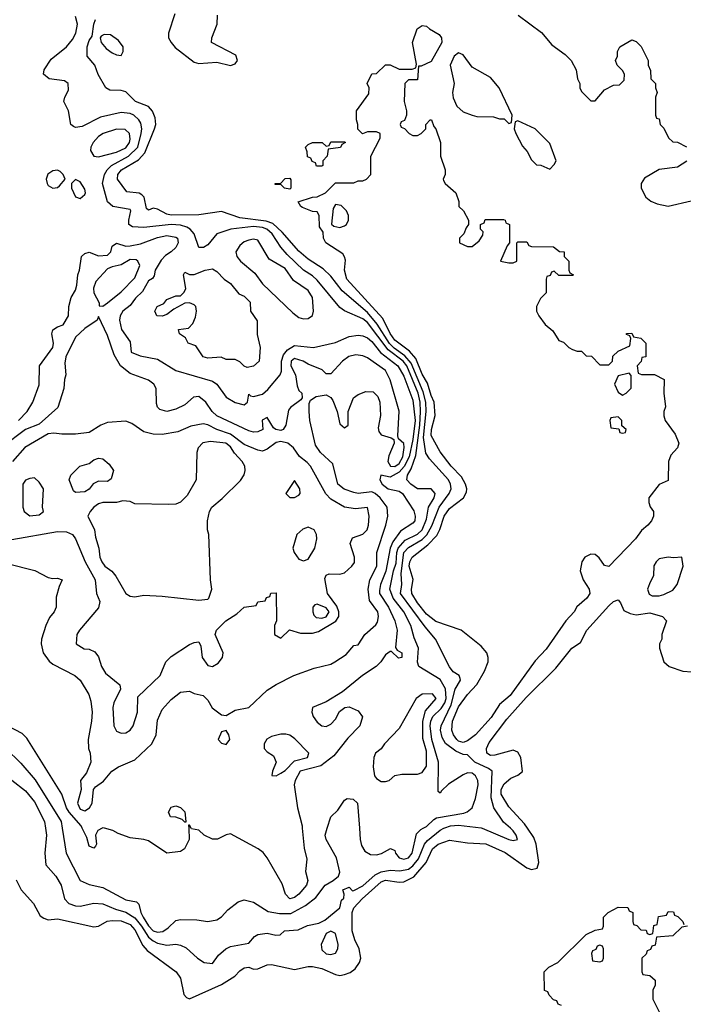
# Model space of a CAD drawing. Header units: inches. Extents: x 1793389 to 1900389, y 320802 to 470796.
# Tile 523 of 656: x 1872145 to 1875056, y 389227 to 393550. Entities that reach past the tile are written whole.
import ezdxf

# ---------------------------------------------------------------- set-up
doc = ezdxf.new("R2010")
doc.units = ezdxf.units.IN
doc.header["$MEASUREMENT"] = 0
doc.layers.add('B8378', color=7, linetype='Continuous')
doc.layers.add('B8379', color=7, linetype='Continuous')

msp = doc.modelspace()

# ---------------------------------------------------------------- linework, layer by layer
at = {"layer": 'B8378', "color": 2}
for points, elevation in [([(1872130, 389774), (1872151.3, 389730), (1872204.7, 389670), (1872234.8, 389614.8), (1872250, 389604.7), (1872270, 389598), (1872310, 389602.8), (1872470, 389567.7), (1872490, 389570.5), (1872528.4, 389591.6), (1872550, 389595.3), (1872590, 389594), (1872630, 389577), (1872650, 389554.4), (1872685.7, 389485.7), (1872703.8, 389463.8), (1872831, 389370), (1872850, 389342), (1872864.7, 389270), (1872876.9, 389256.9), (1872890, 389251.3), (1873030, 389313.4), (1873089.3, 389350), (1873110, 389374), (1873130, 389387.7), (1873150, 389390.4), (1873170, 389382), (1873190, 389382.8), (1873230, 389400.7), (1873250, 389402), (1873350, 389380.4), (1873410, 389392.7), (1873430, 389392.4), (1873470, 389383.7), (1873530, 389357.6), (1873550, 389354), (1873570, 389357.6), (1873594, 389366), (1873616.6, 389383.4), (1873636, 389410), (1873642, 389430), (1873634, 389470), (1873615.1, 389510), (1873604, 389550), (1873603.5, 389630), (1873611.2, 389650), (1873646.9, 389690), (1873730, 389764.9), (1873750, 389771.4), (1873810, 389762.6), (1873830, 389764.9), (1873873.9, 389786.1), (1873927.4, 389850), (1873955.1, 389910), (1873980.9, 389930), (1874030, 389948.2), (1874110, 389936.5), (1874190, 389931.8), (1874274.1, 389894.1), (1874370, 389825.5), (1874390, 389819.1), (1874414.8, 389825.2), (1874422, 389850), (1874411.2, 389930), (1874399.8, 389959.8), (1874372.5, 390000)], 194), ([(1872258.5, 390000), (1872263.1, 389970), (1872254.9, 389890), (1872259.3, 389839.3), (1872302.8, 389790), (1872326.8, 389750), (1872342, 389690), (1872360.7, 389670), (1872390, 389659.3), (1872410, 389658), (1872470, 389670.4), (1872510, 389668.2), (1872564.7, 389644.7), (1872610, 389631.3), (1872650, 389606.2), (1872679.8, 389570), (1872710, 389521.5), (1872730, 389505.3), (1872750, 389495.6), (1872790, 389486.7), (1872830, 389490.5), (1872850, 389487.3), (1872874.9, 389474.9), (1872924.7, 389430), (1872954, 389410), (1872990, 389406.8), (1873017.2, 389442.8), (1873049.5, 389470.5), (1873070, 389480.7), (1873150, 389496), (1873175.5, 389524.5), (1873190, 389534), (1873230, 389539.1), (1873268.7, 389531.3), (1873288, 389532), (1873306, 389550), (1873366.3, 389553.7), (1873407.5, 389572.5), (1873456.5, 389583.5), (1873483.1, 389596.9), (1873548.7, 389650), (1873556.4, 389683.6), (1873567.3, 389692.7), (1873568, 389710), (1873562, 389730), (1873590, 389742), (1873605.4, 389725.4), (1873610, 389726), (1873650, 389747.2), (1873704.8, 389795.2), (1873730, 389809.2), (1873770, 389815.6), (1873812.8, 389812.8), (1873850, 389820.8), (1873870, 389835.2), (1873894.6, 389865.4), (1873921.4, 389930), (1873933.9, 389946.1), (1873989.1, 389990.9), (1874006.2, 390000)], 198), ([(1872331.3, 390000), (1872348, 389890), (1872410, 389770.8), (1872450, 389752.4), (1872510, 389739.5), (1872610, 389686), (1872657.3, 389677.3), (1872667.3, 389667.3), (1872676.5, 389630), (1872686.2, 389610), (1872710, 389571.6), (1872730, 389550.2), (1872750, 389543.6), (1872772.8, 389547.2), (1872796.8, 389563.2), (1872830, 389594.8), (1872850, 389598.8), (1872922, 389598), (1872970, 389590.6), (1873010, 389597.3), (1873029.5, 389610.5), (1873057.5, 389642.5), (1873103.2, 389676.8), (1873130, 389686), (1873170, 389674.8), (1873235.2, 389635.2), (1873285.1, 389625.1), (1873333.6, 389626.4), (1873399.3, 389660.7), (1873443.9, 389696.1), (1873484.5, 389750), (1873519.6, 389770), (1873543, 389790), (1873550, 389806.8), (1873535.1, 389870), (1873489.3, 389950), (1873485.2, 389970), (1873494.2, 390000)], 202), ([(1872506.3, 390000), (1872488, 389990), (1872478, 389970), (1872482, 389930), (1872478, 389922), (1872470, 389912), (1872450, 389922), (1872438.8, 389958.8), (1872419.5, 390000)], 206), ([(1872886.4, 390000), (1872888, 389950), (1872868, 389910), (1872850, 389898), (1872790, 389891), (1872710, 389944.7), (1872690, 389951.3), (1872630, 389958), (1872576.9, 389976.9), (1872554, 389990), (1872517.3, 390000)], 206), ([(1873384.6, 390000), (1873392.3, 389912.3), (1873404.7, 389864.7), (1873399.3, 389810), (1873409.4, 389770), (1873402.7, 389750), (1873369.3, 389710), (1873350, 389695.5), (1873330, 389690.6), (1873310.6, 389710), (1873296.3, 389756.3), (1873231, 389870), (1873213.2, 389893.2), (1873191.3, 389910), (1873070, 389976), (1873050, 389971.3), (1873012.7, 389952.7), (1872990, 389952), (1872954, 389970), (1872930, 389992), (1872898, 389998), (1872897, 390000)], 206), ([(1873635, 390000), (1873638.8, 389950), (1873644.5, 389924.5), (1873659.1, 389899.1), (1873684.4, 389884.4), (1873710, 389883), (1873731.4, 389888.6), (1873771, 389911), (1873790, 389902), (1873793.4, 389890), (1873810, 389870.7), (1873830, 389864.2), (1873850, 389870.4), (1873866, 389890), (1873885.2, 389974.8), (1873905.2, 389994.8), (1873915.2, 390000)], 202), ([(1874173, 390000), (1874290, 389950.6), (1874310, 389945.5), (1874328, 389950), (1874322.7, 389970), (1874310, 389989), (1874297.5, 390000)], 198), ([(1874522, 389222), (1874507.3, 389227.3), (1874502, 389242), (1874487.3, 389247.3), (1874467.3, 389267.3), (1874462, 389282), (1874447.3, 389287.3), (1874446, 389370), (1874466, 389390), (1874506, 389410), (1874630, 389534), (1874670, 389552), (1874702, 389558), (1874706, 389570), (1874706, 389610), (1874726, 389630), (1874770, 389654), (1874812.7, 389652.7), (1874818, 389638), (1874834, 389630), (1874834, 389590), (1874838, 389578), (1874852.7, 389572.7), (1874870, 389554), (1874892.7, 389552.7), (1874898, 389538), (1874910, 389534), (1874922, 389538), (1874927.3, 389572.7), (1874942, 389578), (1874947.3, 389612.7), (1874982, 389618), (1874990, 389634), (1875012.7, 389632.7), (1875018, 389618), (1875032.7, 389612.7), (1875054, 389590), (1875058, 389578)], 190), ([(1875074, 389570), (1875050, 389566), (1875010, 389528), (1874938, 389522), (1874932.7, 389487.3), (1874918, 389482), (1874912.7, 389467.3), (1874898, 389462), (1874892.7, 389447.3), (1874874, 389430), (1874874, 389370), (1874878, 389358), (1874910, 389354), (1874932.7, 389332.7), (1874932, 389310), (1874922, 389290), (1874922, 389250), (1874951.6, 389191.6)], 190)]:
    msp.add_lwpolyline(points, dxfattribs=dict(at, elevation=elevation))
for points, elevation in [([(1873510, 389548.7), (1873490, 389538), (1873467.7, 389490), (1873470, 389466.8), (1873490, 389448.2), (1873510, 389445.5), (1873530, 389451), (1873540.9, 389470), (1873542, 389490), (1873530, 389538)], 198), ([(1874690, 389486), (1874678, 389482), (1874672.7, 389467.3), (1874658, 389462), (1874654, 389450), (1874658, 389418), (1874690, 389414), (1874702, 389418), (1874706, 389430), (1874706, 389470), (1874702, 389482)], 190)]:
    msp.add_lwpolyline(points, close=True, dxfattribs=dict(at, elevation=elevation))
at = {"layer": 'B8379', "color": 2}
for points, elevation in [([(1873915.2, 390000), (1873930, 390007.7), (1873961.5, 390038.5), (1873974, 390046), (1874093.4, 390066.6), (1874108, 390072), (1874129.3, 390090), (1874145.1, 390130), (1874155.6, 390190), (1874154, 390210), (1874145.1, 390230), (1874130, 390241.3), (1874110, 390242.6), (1874090, 390235.1), (1874026.3, 390193.7), (1873995.3, 390164.7), (1873990, 390154), (1873980.9, 390160.9), (1873982.3, 390290), (1873953.3, 390390), (1873946.1, 390450), (1873948.2, 390470), (1873957.6, 390490), (1873994.2, 390525.8), (1874009.8, 390550), (1874015.8, 390570), (1874012.2, 390612.2), (1873990, 390653.6), (1873895.3, 390710), (1873889.5, 390729.5), (1873895.1, 390790), (1873875.8, 390835.8), (1873861.1, 390890), (1873829.7, 390950), (1873782.8, 391010), (1873768.7, 391050), (1873785, 391130), (1873796.5, 391163.5), (1873799.5, 391210), (1873805.7, 391230), (1873835.8, 391264.2), (1873890, 391291.4), (1873910, 391310.4), (1873930, 391357.3), (1873938.3, 391410), (1873963, 391450), (1873967.3, 391470), (1873950, 391489.5), (1873890, 391489.4), (1873861.2, 391510), (1873843.7, 391530), (1873846, 391550), (1873862.2, 391577.8), (1873882.9, 391637.1), (1873900.4, 391770), (1873902.7, 391830), (1873901.9, 391870), (1873892.9, 391910), (1873842.6, 392030), (1873827, 392050), (1873760.7, 392100.7), (1873670, 392220.4), (1873650, 392236), (1873570, 392271.6), (1873550, 392286.6), (1873450, 392406), (1873430, 392424.7), (1873389.8, 392449.8), (1873318.3, 392518.3), (1873290.7, 392550.7), (1873252.1, 392610), (1873229.6, 392630), (1873210, 392637), (1873170, 392641.1), (1873070.4, 392629.6), (1873010, 392609), (1872970, 392562), (1872950.6, 392549.4), (1872930, 392549.2), (1872909.6, 392610), (1872892, 392630), (1872878.2, 392638.2), (1872850, 392647.4), (1872809.2, 392650.8), (1872690, 392636.9), (1872640.1, 392640.1), (1872623.7, 392650), (1872623.6, 392670), (1872633, 392710), (1872630, 392716), (1872554, 392730), (1872529.7, 392749.7), (1872508.3, 392830), (1872516.4, 392870), (1872528.9, 392891.1), (1872547.8, 392910), (1872622, 392950), (1872662.4, 392990), (1872678.2, 393050), (1872680.4, 393070), (1872675.6, 393095.6), (1872667.6, 393110), (1872646, 393130), (1872630, 393138), (1872590, 393141.6), (1872498.8, 393121.2), (1872419, 393081), (1872390, 393076.2), (1872380.8, 393080.8), (1872369.8, 393089.8), (1872358.7, 393150), (1872338.7, 393190), (1872343, 393210), (1872359, 393241), (1872357.4, 393270), (1872340.7, 393280.7), (1872274, 393290), (1872249.3, 393310), (1872252, 393330), (1872283.3, 393376.7), (1872350, 393430.6), (1872377, 393463), (1872391.2, 393490), (1872398.7, 393530), (1872390, 393564)], 202), ([(1874297.5, 390000), (1874266.9, 390026.9), (1874224.2, 390090), (1874213.2, 390133.2), (1874217, 390250), (1874201.7, 390261.7), (1874142, 390290), (1874110, 390322.7), (1874090, 390323.6), (1874058.5, 390338.5), (1874012.3, 390372.3), (1873998.6, 390398.6), (1873991.2, 390430), (1873993.7, 390450), (1874037.7, 390542.3), (1874055.1, 390610), (1874078.4, 390650), (1874076.9, 390656.9), (1874072.3, 390670), (1874047, 390687), (1874030, 390709.2), (1873969.5, 390830), (1873923.6, 390883.6), (1873814.8, 391030), (1873821.1, 391070), (1873818.4, 391118.4), (1873829.8, 391210), (1873850, 391233.2), (1873910, 391268.4), (1873931.5, 391288.5), (1873952.8, 391327.2), (1873985.6, 391410), (1874029.6, 391470), (1874037.6, 391490), (1874035.1, 391510), (1874026, 391530), (1873942.2, 391622.2), (1873926.5, 391646.5), (1873915.7, 391715.7), (1873927.3, 391830), (1873926.9, 391870), (1873915.4, 391915.4), (1873862.3, 392042.3), (1873834.5, 392074.5), (1873787.3, 392107.3), (1873767.6, 392127.6), (1873712.9, 392212.9), (1873670, 392263.8), (1873559.8, 392359.8), (1873510, 392423.6), (1873476.3, 392456.3), (1873410, 392498.9), (1873370, 392533.3), (1873296.6, 392616.6), (1873255.6, 392655.6), (1873225.6, 392665.6), (1873110, 392679.8), (1873030, 392707.1), (1872930, 392692.8), (1872810, 392691), (1872790, 392696.4), (1872750, 392718.3), (1872730, 392721.6), (1872710, 392713.2), (1872700.7, 392720.7), (1872691.3, 392770), (1872680.3, 392780.3), (1872668.4, 392788.4), (1872614.2, 392794.2), (1872574.5, 392850), (1872575.6, 392870), (1872591.6, 392890), (1872665.4, 392934.6), (1872694.2, 392965.8), (1872736.9, 393070), (1872742.6, 393090), (1872738.5, 393118.5), (1872728, 393148), (1872710, 393169.3), (1872653.2, 393190), (1872610, 393232.7), (1872590, 393239.3), (1872540.9, 393240.9), (1872522, 393250), (1872489.3, 393309.3), (1872474, 393350), (1872441.2, 393390), (1872440.9, 393430), (1872450, 393458), (1872462.7, 393477.3), (1872469.6, 393530.4), (1872477.2, 393550)], 198), ([(1872825.2, 393574.8), (1872797.1, 393490), (1872797.6, 393470), (1872809.1, 393449.1), (1872827.3, 393427.3), (1872910, 393363.1), (1872930, 393357.6), (1873010, 393363.8), (1873070, 393348.4), (1873090, 393356.3), (1873100.7, 393370), (1873093.4, 393393.4), (1872986, 393450), (1872987.8, 393470), (1873011.5, 393530), (1873012.7, 393570)], 198), ([(1874332, 393570), (1874434, 393494), (1874479.8, 393439.8), (1874537.3, 393397.3), (1874564.7, 393370), (1874586, 393330), (1874592, 393290), (1874602, 393270), (1874602, 393250), (1874610, 393234), (1874650, 393194), (1874670, 393194), (1874710, 393242), (1874750, 393262), (1874776.4, 393263.6), (1874796.4, 393283.6), (1874798, 393310), (1874790, 393326), (1874766, 393350), (1874758, 393370), (1874768, 393390), (1874768, 393410), (1874778, 393430), (1874830, 393462), (1874850, 393454), (1874871.6, 393431.6), (1874902, 393370), (1874902, 393350), (1874912.7, 393327.3), (1874914, 393290), (1874934, 393270), (1874934, 393250), (1874942, 393230), (1874934, 393210), (1874934, 393130), (1874938, 393118), (1874950, 393114), (1874954, 393090), (1874970, 393074), (1874991.6, 393031.6), (1875010, 393014), (1875030, 393012), (1875070, 392992)], 198), ([(1875071.3, 392928.7), (1875030, 392902), (1874950, 392892.7), (1874885.5, 392854.5), (1874871, 392830), (1874871, 392810), (1874891.3, 392770), (1874913.7, 392753.7), (1874941.4, 392741.4), (1874990, 392731), (1875090, 392754)], 198), ([(1872139.1, 391790), (1872177.3, 391830), (1872202.8, 391870), (1872230, 391946), (1872231.3, 392030), (1872290.5, 392110), (1872292.7, 392130), (1872285.7, 392170), (1872290, 392188.7), (1872310, 392202), (1872336, 392210), (1872358.8, 392250), (1872361, 392290), (1872370.8, 392330), (1872390, 392362), (1872396.1, 392383.9), (1872399.3, 392430), (1872407.3, 392450), (1872416, 392510), (1872430, 392524), (1872450, 392529), (1872490, 392512.3), (1872530, 392516), (1872544, 392530), (1872550, 392555.3), (1872570, 392569.2), (1872610, 392555.6), (1872630, 392556.3), (1872674.6, 392565.4), (1872750, 392592.8), (1872790, 392602.4), (1872830, 392595.6), (1872837, 392590), (1872840.7, 392570), (1872829.4, 392550), (1872810, 392530.6), (1872785.1, 392514.9), (1872765.3, 392494.7), (1872739.6, 392450), (1872735.1, 392424.9), (1872727, 392413), (1872710, 392404), (1872683.8, 392356.2), (1872653.1, 392326.9), (1872630, 392295.5), (1872598, 392270), (1872585.6, 392250), (1872582.4, 392230), (1872591.5, 392190), (1872630, 392135.3), (1872634, 392090), (1872674, 392074), (1872750, 392059.7), (1872830, 392009.6), (1872990, 391963), (1873010, 391949.5), (1873050, 391892.3), (1873090, 391869.3), (1873130, 391859), (1873144.7, 391870), (1873150, 391906), (1873158, 391898), (1873170, 391895.3), (1873210, 391906), (1873233.8, 391926.2), (1873288.2, 391990), (1873292.7, 392007.3), (1873292.9, 392050), (1873301.9, 392078.1), (1873319.3, 392100.7), (1873350, 392119.7), (1873434, 392110), (1873530, 392132.3), (1873590, 392159.5), (1873630, 392165.1), (1873650, 392161.6), (1873670, 392153), (1873690, 392136.9), (1873728.3, 392088.3), (1873803.1, 392030), (1873830, 391984.5), (1873870, 391879), (1873879.2, 391790), (1873870, 391706.8), (1873853.6, 391630), (1873832.2, 391587.8), (1873810, 391563.5), (1873770, 391541.1), (1873729.6, 391550.4), (1873724.5, 391530), (1873735.1, 391510), (1873761.2, 391490), (1873810, 391479.8), (1873824.7, 391470), (1873873.5, 391393.5), (1873879.6, 391370), (1873877.6, 391350), (1873870, 391339.1), (1873815.7, 391304.3), (1873781.9, 391258.1), (1873770.7, 391230), (1873751.1, 391128.9), (1873727.4, 391070), (1873723.5, 391043.5), (1873724, 391030), (1873762.3, 390970), (1873791.3, 390910), (1873800.7, 390870), (1873793.6, 390793.6), (1873801.2, 390781.2), (1873822, 390770), (1873822, 390750), (1873806.9, 390746.9), (1873776, 390776), (1873770, 390776), (1873750, 390761), (1873729.2, 390730), (1873709.2, 390710), (1873649.2, 390670), (1873560.5, 390599.5), (1873490, 390555.5), (1873429, 390530), (1873426, 390510), (1873432.7, 390490), (1873450, 390465.2), (1873470, 390449.3), (1873490, 390446.6), (1873510, 390457.2), (1873530, 390479), (1873548, 390512), (1873570.6, 390529.4), (1873590, 390533.2), (1873630, 390516), (1873649.4, 390489.4), (1873636.3, 390450), (1873584.2, 390395.8), (1873522.6, 390317.4), (1873465.3, 390274.7), (1873375.1, 390250), (1873352.7, 390210), (1873349.3, 390190), (1873363.7, 390090), (1873383.7, 390010), (1873384.6, 390000)], 206), ([(1872090, 391162), (1872211.1, 391131.1), (1872270, 391101), (1872290, 391096), (1872310, 391098), (1872331.1, 391091.1), (1872318, 391062), (1872305.4, 391014.6), (1872304.7, 390970), (1872296, 390950), (1872275.2, 390924.8), (1872258.8, 390890), (1872240.7, 390830), (1872239.1, 390810), (1872247.7, 390770), (1872274.2, 390734.2), (1872290, 390720.7), (1872386, 390670), (1872410.8, 390650), (1872447.5, 390587.5), (1872457.5, 390557.5), (1872463, 390510), (1872460.4, 390470), (1872445.5, 390390), (1872446.8, 390350), (1872454, 390330), (1872457.3, 390290), (1872437.3, 390242.7), (1872411.3, 390210), (1872414.8, 390170), (1872398.9, 390110), (1872410, 390083.1), (1872430, 390076.5), (1872450.7, 390089.3), (1872463, 390110), (1872469, 390170), (1872478, 390182), (1872512.9, 390207.1), (1872549.4, 390250.6), (1872578, 390270), (1872650, 390301), (1872724, 390370), (1872744, 390410), (1872750, 390474), (1872770, 390522), (1872810, 390564.7), (1872850, 390598), (1872890, 390602), (1872910.9, 390590.9), (1872950, 390582.8), (1872970, 390562.8), (1872988.9, 390528.9), (1873030, 390498.4), (1873050, 390495.5), (1873090, 390518), (1873150, 390530.7), (1873230, 390606), (1873270, 390631.3), (1873348, 390670), (1873436.5, 390703.5), (1873510, 390721), (1873528, 390730), (1873576.5, 390763.5), (1873610, 390802), (1873630, 390804.7), (1873659, 390850), (1873707.2, 390892.8), (1873714.9, 390905.1), (1873719.6, 390930), (1873715.8, 390950), (1873680, 391000), (1873673.5, 391050), (1873680.5, 391090), (1873711.1, 391150), (1873711.5, 391210), (1873751.8, 391330), (1873759.5, 391370), (1873757.2, 391410), (1873726.9, 391450), (1873704.5, 391470), (1873690, 391476.4), (1873630, 391469.7), (1873610, 391473.3), (1873568.5, 391488.5), (1873540.9, 391510), (1873519.3, 391599.3), (1873464, 391650), (1873442, 391682), (1873418, 391790), (1873415.1, 391830), (1873414.6, 391865.4), (1873421.2, 391878.8), (1873445.2, 391894.8), (1873490, 391902.8), (1873510, 391890.8), (1873518, 391878), (1873537, 391830), (1873550, 391776), (1873570, 391757.3), (1873585.2, 391770), (1873586, 391830), (1873609.8, 391890.2), (1873630, 391904.9), (1873663.3, 391916.7), (1873695.8, 391915.8), (1873715.9, 391895.9), (1873724.6, 391870), (1873727.4, 391812.6), (1873718, 391758), (1873721.1, 391741.1), (1873730, 391727.3), (1873774, 391714), (1873786, 391706), (1873787.3, 391690), (1873764.5, 391635.5), (1873759.5, 391610), (1873772, 391590), (1873790, 391588.2), (1873810, 391602), (1873826.2, 391630), (1873831.8, 391671.8), (1873829.5, 391689.5), (1873806, 391710), (1873803.1, 391723.1), (1873809.3, 391830.7), (1873770, 391968.7), (1873749.3, 392010), (1873670, 392065.1), (1873650, 392074.5), (1873618.9, 392078.9), (1873588.8, 392071.2), (1873560.7, 392050), (1873510, 391995.3), (1873490, 391995.3), (1873472, 392012), (1873410, 392037), (1873389, 392050), (1873350, 392062.9), (1873335.5, 392050), (1873334.4, 392030), (1873355.5, 391990), (1873362, 391942), (1873370, 391922), (1873382, 391910), (1873384.7, 391890), (1873378.8, 391881.2), (1873332.7, 391847.3), (1873324.4, 391835.6), (1873313, 391770), (1873301, 391750), (1873290, 391745.6), (1873268.7, 391750), (1873258.6, 391758.6), (1873230, 391804), (1873208.5, 391791.5), (1873211, 391750), (1873190, 391740.7), (1873170, 391739.6), (1873150, 391744.2), (1873009.5, 391810), (1872989.5, 391830), (1872961.2, 391870), (1872930, 391896), (1872907.1, 391892.9), (1872870, 391859), (1872830, 391839.3), (1872790, 391829), (1872759, 391839), (1872750, 391848), (1872744.8, 391864.8), (1872743.7, 391930), (1872733.2, 391950), (1872710, 391966.6), (1872630, 391997), (1872587.3, 392030), (1872558.9, 392078.9), (1872530, 392164), (1872490, 392246), (1872484.7, 392230), (1872430, 392194.5), (1872390, 392156.2), (1872347, 392070), (1872342.4, 392042.4), (1872347.3, 391990), (1872340.7, 391970), (1872338.8, 391930), (1872312.8, 391847.2), (1872230, 391774), (1872170, 391751.1), (1872070, 391675.1)], 210), ([(1872110, 391268.2), (1872310, 391302.8), (1872350, 391302), (1872376, 391290), (1872390, 391271.3), (1872432, 391170), (1872475.5, 391090), (1872482, 391030), (1872496, 390996), (1872490, 390968), (1872406.8, 390870), (1872396, 390850), (1872392, 390810), (1872427.5, 390787.5), (1872450, 390786), (1872474.4, 390774.4), (1872490, 390752), (1872503.8, 390710), (1872521.2, 390681.2), (1872584, 390630), (1872587.7, 390610), (1872558, 390550), (1872553.4, 390530), (1872557.3, 390450), (1872570, 390426.8), (1872590, 390417.3), (1872610, 390419.1), (1872629, 390430), (1872642.7, 390450), (1872661.2, 390510), (1872663.7, 390576.3), (1872761.2, 390670), (1872786.6, 390730), (1872810, 390753.4), (1872890, 390806), (1872910, 390816), (1872930, 390818), (1872939.1, 390799.1), (1872945.5, 390750), (1872970, 390714), (1872990, 390710.5), (1873015.1, 390724.9), (1873034.5, 390750), (1873038, 390770), (1873002, 390850), (1873008.7, 390870), (1873049, 390910), (1873098, 390942), (1873130, 390971.3), (1873182, 390978), (1873190, 390994), (1873222, 390998), (1873227.3, 391012.7), (1873242, 391018), (1873247.3, 391032.7), (1873270, 391034), (1873272, 390910), (1873262, 390890), (1873262, 390850), (1873290, 390834), (1873328.7, 390871.3), (1873376.8, 390856.8), (1873430, 390856.5), (1873456.1, 390863.9), (1873531.5, 390908.5), (1873544.2, 390930), (1873545.6, 390950), (1873535.5, 390975.5), (1873495.1, 391030), (1873484, 391096), (1873488.9, 391111.1), (1873503.1, 391116.9), (1873550, 391116), (1873570, 391121), (1873602, 391150), (1873613.6, 391166.4), (1873613.2, 391190), (1873595.1, 391250), (1873605.4, 391274.6), (1873650, 391290.4), (1873669.6, 391310), (1873675.6, 391330), (1873678, 391370), (1873670, 391408), (1873617.4, 391402.6), (1873570, 391409.7), (1873510, 391445.1), (1873487.5, 391467.5), (1873420.5, 391590), (1873406.4, 391606.4), (1873372.3, 391632.3), (1873345.4, 391670), (1873320.7, 391690), (1873290, 391697.4), (1873270, 391694.2), (1873230, 391663.7), (1873210, 391656.2), (1873190, 391659.6), (1873130, 391684.7), (1873070, 391729.8), (1873010, 391751.1), (1872970, 391771.1), (1872950, 391775.1), (1872894.9, 391765.1), (1872839.2, 391740.8), (1872770, 391729.2), (1872730, 391729.5), (1872690, 391740.9), (1872636.3, 391776.3), (1872610, 391786.6), (1872530, 391782), (1872501, 391770), (1872450, 391737.2), (1872390, 391729.4), (1872330, 391729.6), (1872295.1, 391735.1), (1872270, 391732.1), (1872167.7, 391672.3), (1872113, 391610)], 214), ([(1874372.5, 390000), (1874359.3, 390019.3), (1874290, 390094.5), (1874257.4, 390150), (1874257.4, 390170), (1874270, 390195.5), (1874300.1, 390219.9), (1874330, 390233), (1874351.2, 390248.8), (1874343, 390310), (1874330, 390334.5), (1874310, 390342.4), (1874230, 390320.5), (1874210, 390319.7), (1874194.5, 390330), (1874193, 390350), (1874204, 390376), (1874281.6, 390478.4), (1874366.2, 390573.8), (1874497.6, 390702.4), (1874566.9, 390790), (1874604.8, 390815.2), (1874633, 390870), (1874730, 390976.4), (1874750, 390994.9), (1874770, 391002.8), (1874780.7, 390990), (1874795.3, 390955.3), (1874823.4, 390943.4), (1874850, 390937.4), (1874910, 390946), (1874964.7, 390930), (1874982, 390910), (1874962, 390850), (1874962, 390830), (1874952, 390810), (1874952, 390790), (1874971.1, 390731.1), (1874994, 390710), (1875054, 390690), (1875092.9, 390687.1)], 194), ([(1872419.5, 390000), (1872414.8, 390010), (1872362.3, 390070), (1872350.3, 390090), (1872330.3, 390150.3), (1872175.5, 390395.5), (1872155.5, 390415.5), (1872091.3, 390450)], 206), ([(1872084, 390350), (1872150, 390285.5), (1872212.3, 390212.3), (1872326.7, 390030), (1872331.3, 390000)], 202), ([(1872110, 390210.7), (1872170, 390164.9), (1872210, 390115.5), (1872254, 390030), (1872258.5, 390000)], 198), ([(1873494.2, 390000), (1873509.5, 390050.5), (1873540.2, 390079.8), (1873570, 390124), (1873582, 390130), (1873607.9, 390127.9), (1873626.8, 390110), (1873635, 390000)], 202), ([(1872517.3, 390000), (1872510, 390002), (1872506.3, 390000)], 206), ([(1872897, 390000), (1872890, 390014), (1872886, 390014), (1872886.4, 390000)], 206), ([(1874006.2, 390000), (1874010, 390002), (1874035.3, 390010), (1874070, 390012.9), (1874170, 390001.3), (1874173, 390000)], 198)]:
    msp.add_lwpolyline(points, dxfattribs=dict(at, elevation=elevation))
for points, elevation in [([(1873870, 393042), (1873890, 393042), (1873906, 393050), (1873926, 393070), (1873926, 393090), (1873946, 393110), (1873951.3, 393110), (1873961, 393081), (1873970.8, 393070), (1873990.8, 393010), (1873991, 392950), (1874011.3, 392890), (1874011.3, 392870), (1874002, 392850), (1874003.6, 392843.6), (1874012, 392830), (1874058, 392790), (1874071.1, 392751.1), (1874072, 392730), (1874092, 392710), (1874114, 392670), (1874114, 392650), (1874103.6, 392636.4), (1874094, 392610), (1874074, 392590), (1874074, 392570), (1874110, 392554), (1874130, 392554), (1874160.4, 392579.6), (1874176.4, 392603.6), (1874178, 392618), (1874166, 392630), (1874166, 392650), (1874182, 392658), (1874187.3, 392672.7), (1874267.3, 392672.7), (1874274, 392670), (1874278, 392658), (1874294, 392650), (1874294, 392570), (1874283.6, 392556.4), (1874254, 392490), (1874290, 392482), (1874310, 392482), (1874326, 392490), (1874326, 392570), (1874330, 392574), (1874370, 392574), (1874378, 392558), (1874390, 392554), (1874487.3, 392552.7), (1874512.7, 392532.7), (1874534, 392530), (1874534, 392510), (1874554, 392490), (1874554, 392450), (1874558, 392438), (1874574, 392430), (1874570, 392426), (1874510, 392426), (1874490, 392446), (1874478, 392442), (1874472.7, 392427.3), (1874458, 392422), (1874454, 392410), (1874454, 392350), (1874430, 392326), (1874412, 392290), (1874412, 392270), (1874422, 392250), (1874450, 392212), (1874483.6, 392183.6), (1874510, 392142), (1874530, 392134), (1874554, 392110), (1874570, 392102), (1874590, 392094), (1874610, 392094), (1874630, 392074), (1874652.7, 392072.7), (1874690, 392034), (1874730, 392034), (1874746, 392050), (1874747.3, 392072.7), (1874770, 392094), (1874822, 392118), (1874826, 392150), (1874822, 392162), (1874807.3, 392167.3), (1874807.3, 392172.7), (1874830, 392174), (1874838, 392158), (1874870, 392152), (1874891.3, 392130), (1874892, 392070), (1874874, 392066), (1874871.6, 392048.4), (1874854, 392030), (1874858, 391998), (1874872.7, 391992.7), (1874930, 391992), (1874972, 391970), (1874971, 391910), (1874978, 391850), (1874971, 391830), (1874971, 391810), (1874976, 391790), (1875021, 391730), (1875036, 391690), (1875031, 391670), (1875002, 391638), (1874991.3, 391610), (1874990, 391526), (1874950, 391508.7), (1874904.7, 391450), (1874904.7, 391430), (1874910.9, 391410.9), (1874924.7, 391390), (1874924.7, 391370), (1874916, 391350), (1874901, 391330), (1874873.4, 391306.6), (1874846.8, 391270), (1874730, 391149.2), (1874710, 391154), (1874687.5, 391187.5), (1874670, 391201.2), (1874650, 391203.7), (1874624, 391190), (1874610.4, 391169.6), (1874603, 391130), (1874617.1, 391090), (1874643.8, 391050), (1874646, 391030), (1874633.4, 391010), (1874588.5, 390971.5), (1874577.4, 390950), (1874541.1, 390910), (1874454.5, 390785.5), (1874405.7, 390734.3), (1874296.9, 390583.1), (1874250, 390542.9), (1874213.2, 390486.8), (1874144.9, 390410), (1874110, 390384.4), (1874090, 390376.9), (1874070, 390382), (1874062, 390390), (1874047.4, 390410), (1874041, 390430), (1874043.5, 390470), (1874070, 390532.7), (1874110, 390587.7), (1874150, 390630.7), (1874184.5, 390690), (1874199.6, 390730), (1874200.7, 390750), (1874194.5, 390770), (1874170, 390799.3), (1874082, 390870), (1873970, 390908.2), (1873930, 390939.6), (1873889.8, 390990), (1873865.4, 391030), (1873863.5, 391050), (1873871.4, 391091.4), (1873854, 391150), (1873856.9, 391170), (1873866, 391190), (1873935.2, 391244.8), (1873974.2, 391285.8), (1873987.8, 391312.2), (1874006.4, 391370), (1874030, 391403.8), (1874092, 391450), (1874104.4, 391475.6), (1874106, 391490), (1874100.5, 391510), (1874083.3, 391543.3), (1874038.4, 391590), (1873990, 391652.7), (1873950, 391724), (1873951.5, 391750), (1873968.2, 391811.8), (1873963.5, 391870), (1873950, 391899.3), (1873934.5, 391954.5), (1873910, 391994), (1873882.1, 392062.1), (1873855.2, 392095.2), (1873790, 392143.1), (1873770, 392172), (1873737.4, 392237.4), (1873580.5, 392410), (1873569.5, 392450), (1873574, 392494), (1873569.2, 392509.2), (1873562, 392522), (1873488, 392570), (1873478, 392590), (1873476.4, 392616.4), (1873460.4, 392640.4), (1873458, 392690), (1873450, 392706), (1873430, 392708), (1873385.6, 392725.6), (1873378, 392730), (1873366, 392750), (1873428.9, 392771.1), (1873450, 392772), (1873486, 392790), (1873530, 392834), (1873610, 392834), (1873630, 392842), (1873650, 392842), (1873666, 392850), (1873686, 392870), (1873686, 392950), (1873726, 393030), (1873726, 393050), (1873710, 393058), (1873670, 393058), (1873648, 393048), (1873628.7, 393068.7), (1873628.7, 393090), (1873622, 393110), (1873622, 393150), (1873676.4, 393223.6), (1873678, 393250), (1873668.7, 393270), (1873690, 393312), (1873710, 393314), (1873750, 393352), (1873770, 393352), (1873810, 393332), (1873867.3, 393332.7), (1873882, 393338), (1873886, 393354), (1873868.7, 393450), (1873888.7, 393510), (1873910, 393524.7), (1873930, 393522), (1873942, 393510), (1873984.9, 393484.9), (1873994.8, 393470), (1873996.3, 393450), (1873950, 393366.6), (1873906, 393346), (1873894, 393346), (1873890, 393286), (1873850, 393286), (1873834, 393270), (1873832, 393190), (1873842, 393150), (1873842, 393130), (1873832.7, 393107.3), (1873818, 393102), (1873814, 393090), (1873818, 393078), (1873832.7, 393072.7), (1873854, 393050)], 194), ([(1872515.3, 393484.7), (1872502.8, 393477.2), (1872498, 393470), (1872502.8, 393450), (1872523.7, 393423.7), (1872550, 393404), (1872570, 393394.8), (1872590, 393392), (1872599, 393410), (1872599, 393430), (1872578, 393458), (1872543.2, 393483.2)], 198), ([(1874070, 393404), (1874051.3, 393390), (1874034, 393350), (1874051, 393270), (1874044, 393230), (1874046.4, 393206.4), (1874062, 393170), (1874090, 393144.7), (1874130, 393131.3), (1874150, 393124.7), (1874223.6, 393123.6), (1874250, 393114), (1874270, 393114), (1874290, 393094), (1874302, 393098), (1874306, 393130), (1874248.7, 393250), (1874210, 393295.3), (1874130, 393342), (1874090, 393395.3)], 198), ([(1874330, 393106), (1874318, 393102), (1874314, 393070), (1874322, 393050), (1874350, 392994), (1874371.6, 392971.6), (1874390, 392934), (1874412.7, 392912.7), (1874431.6, 392911.6), (1874470, 392894), (1874490, 392914), (1874498, 392930), (1874470, 393006), (1874406, 393070)], 198), ([(1872570, 393069.6), (1872510.8, 393050), (1872490, 393036.2), (1872467.3, 393010), (1872457.3, 392990), (1872456, 392976), (1872470, 392951.3), (1872490, 392947.7), (1872570, 392967.9), (1872610, 392987.6), (1872626, 393010), (1872630, 393024.7), (1872627, 393050), (1872607.8, 393067.8)], 206), ([(1873470, 392906), (1873447.3, 392907.3), (1873442, 392922), (1873427.3, 392927.3), (1873422, 392942), (1873407.3, 392947.3), (1873406, 392970), (1873398, 392990), (1873410, 393002), (1873429.1, 393010.9), (1873471.3, 393011.3), (1873490, 392994), (1873502, 392998), (1873510, 393014), (1873570, 393014), (1873574, 393010), (1873558, 393002), (1873551.6, 392988.4), (1873498, 392982), (1873494, 392950), (1873474, 392930), (1873474, 392910)], 194), ([(1872310, 392889.2), (1872290, 392886.6), (1872268.6, 392871.4), (1872261.3, 392850), (1872264.9, 392830), (1872270, 392822), (1872290, 392810.4), (1872310, 392813.4), (1872320.1, 392819.9), (1872344, 392850), (1872335.3, 392870), (1872322.7, 392882.7)], 206), ([(1872390, 392848), (1872372, 392830), (1872372, 392810), (1872390, 392772), (1872410, 392764.7), (1872430, 392782), (1872433.2, 392790), (1872430, 392806), (1872410, 392838)], 206), ([(1873330, 392806), (1873306, 392810), (1873290, 392826), (1873266, 392826), (1873266, 392830), (1873288.7, 392831.3), (1873310, 392852), (1873330, 392854), (1873334, 392846), (1873334, 392810)], 194), ([(1873530, 392738), (1873519.6, 392720.4), (1873512.7, 392652.7), (1873523.6, 392643.6), (1873550, 392638), (1873570, 392644.7), (1873578, 392650), (1873588, 392670), (1873588, 392690), (1873578, 392710), (1873554.6, 392734.6)], 194), ([(1873170, 392586), (1873150, 392582), (1873130, 392574), (1873110, 392558), (1873093.4, 392530), (1873097.3, 392510), (1873114, 392490), (1873176.2, 392436.2), (1873210, 392390.7), (1873342.8, 392262.8), (1873370, 392242.8), (1873390, 392236), (1873410, 392238), (1873429, 392251), (1873434, 392270), (1873429.5, 392330), (1873410, 392360.9), (1873345.4, 392405.4), (1873310, 392457), (1873239.1, 392499.1), (1873190, 392581.2)], 206), ([(1872630, 392496.9), (1872590, 392473.3), (1872550, 392465.4), (1872530, 392455.4), (1872479.5, 392400.5), (1872468.7, 392371.3), (1872470.5, 392350.5), (1872494, 392306), (1872494, 392294), (1872510, 392292), (1872530, 392306), (1872590, 392355.5), (1872650, 392416.3), (1872671.6, 392470), (1872662.7, 392490), (1872655.2, 392495.2)], 210), ([(1873143.1, 392023.1), (1873130, 392028), (1873110, 392048), (1873090, 392058), (1873050, 392058), (1873028.4, 392068.4), (1872970, 392064), (1872950, 392069), (1872917.2, 392117.2), (1872884, 392130), (1872872.7, 392152.7), (1872845.2, 392170), (1872842, 392190), (1872884.7, 392195.3), (1872904.5, 392215.5), (1872916.2, 392243.8), (1872920.9, 392270), (1872917.2, 392290), (1872910, 392297.2), (1872890, 392306), (1872870, 392305.2), (1872820.7, 392279.3), (1872790, 392255.3), (1872770, 392248.7), (1872746, 392250), (1872738, 392270), (1872748, 392290), (1872776.5, 392303.5), (1872790, 392322), (1872830, 392338), (1872850, 392338), (1872866.3, 392353.7), (1872874, 392370), (1872863.7, 392430), (1872870, 392441), (1872890, 392430.7), (1872910, 392430.6), (1872958, 392450), (1872990, 392456), (1873010, 392444.7), (1873042, 392410), (1873070, 392391.3), (1873106.8, 392346.8), (1873130, 392336), (1873156, 392310), (1873158, 392270), (1873187.1, 392227.1), (1873187, 392167), (1873199.3, 392110), (1873196, 392050), (1873170, 392029.2)], 202), ([(1874818, 391998), (1874770, 391986), (1874754, 391950), (1874770, 391914), (1874790, 391902), (1874806, 391910), (1874827.3, 391932.7), (1874827.3, 391987.3)], 194), ([(1874770, 391806), (1874738, 391802), (1874734, 391790), (1874738, 391758), (1874774, 391754), (1874778, 391738), (1874790, 391734), (1874802, 391738), (1874806, 391750), (1874786, 391766), (1874786, 391790)], 194), ([(1872981.7, 391698.3), (1872948.6, 391691.4), (1872927.3, 391670), (1872922, 391650), (1872919.3, 391530), (1872878.9, 391461.1), (1872850, 391432.3), (1872830, 391422.7), (1872798, 391422), (1872650, 391424.5), (1872630, 391434.5), (1872597.6, 391437.6), (1872570, 391429.6), (1872510, 391429.6), (1872490, 391423.6), (1872470.6, 391410), (1872453.4, 391390), (1872444, 391370), (1872472.7, 391310), (1872477.3, 391277.3), (1872492.7, 391230), (1872496.3, 391190), (1872504.9, 391170), (1872518.8, 391150), (1872548.5, 391128.5), (1872567, 391107), (1872611, 391030), (1872630, 391019.1), (1872650, 391016.3), (1872690, 391022.8), (1872770, 391018.8), (1872930, 391001), (1872970, 391006), (1872975.3, 391010), (1872988, 391050), (1872982, 391090), (1872974, 391290), (1872969, 391310), (1872969, 391350), (1872978, 391390), (1872988, 391410), (1873032.9, 391447.1), (1873112.9, 391527.1), (1873128.9, 391551.1), (1873134, 391570), (1873132.7, 391590), (1873121.2, 391610), (1873086.6, 391646.6), (1873070, 391674), (1873048.7, 391690)], 218), ([(1872530, 391522), (1872490, 391524), (1872467.5, 391512.5), (1872450, 391489.2), (1872430, 391477.2), (1872390, 391474), (1872381.5, 391481.5), (1872361.2, 391530), (1872369.2, 391550), (1872408, 391590), (1872450, 391601), (1872470, 391618), (1872490, 391624.7), (1872510, 391622), (1872538, 391598), (1872556, 391570), (1872545.4, 391534.6)], 214), ([(1872210, 391538), (1872190, 391535.3), (1872170, 391528.7), (1872158.8, 391510), (1872158, 391410), (1872164.7, 391390), (1872190, 391371.3), (1872230, 391376), (1872248.7, 391390), (1872245.2, 391410), (1872249.5, 391489.5), (1872230, 391519)], 218), ([(1873350, 391526), (1873312, 391470), (1873330, 391452), (1873350, 391452), (1873370, 391462), (1873375.3, 391470), (1873373.2, 391490)], 218), ([(1873410, 391322.4), (1873386.3, 391313.7), (1873360.5, 391290), (1873343.6, 391230), (1873349.1, 391210), (1873370, 391181.8), (1873390, 391174), (1873410, 391180.8), (1873439.7, 391230), (1873448.2, 391270), (1873446.6, 391290), (1873436.2, 391310)], 218), ([(1874990, 391190.8), (1874950, 391182.8), (1874936.5, 391170), (1874927.4, 391152.6), (1874925.8, 391110), (1874907.3, 391072.7), (1874899.7, 391050), (1874901.5, 391041.5), (1874907, 391027), (1874920.2, 391020.2), (1874950, 391020.2), (1874970, 391026), (1875010, 391044.6), (1875029.2, 391070.8), (1875054.8, 391150), (1875049.5, 391189.5), (1875013.3, 391186.7)], 198), ([(1873450, 390983.7), (1873439.8, 390980.2), (1873430.8, 390970), (1873430.6, 390950), (1873435.5, 390935.5), (1873445.3, 390925.3), (1873470, 390922.3), (1873490, 390927.9), (1873502, 390950), (1873490, 390967.3)], 218), ([(1873955.3, 390590), (1873910, 390589), (1873884.7, 390570), (1873810, 390438), (1873744.7, 390370), (1873730.7, 390349.3), (1873706, 390330), (1873698.8, 390310), (1873694.8, 390270), (1873701, 390230), (1873710, 390218), (1873730, 390204.7), (1873750, 390204.7), (1873766, 390210), (1873790, 390232), (1873822, 390238), (1873890, 390238), (1873910, 390244.7), (1873930, 390272), (1873930, 390338), (1873913.3, 390393.3), (1873913.6, 390470), (1873924.7, 390515.3), (1873971.5, 390570)], 206), ([(1873050, 390429.2), (1873030, 390422.7), (1873015.5, 390390), (1873030, 390373.4), (1873050, 390368.4), (1873066.6, 390390), (1873062, 390410)], 210), ([(1873290, 390413.2), (1873250, 390402.7), (1873228.8, 390391.2), (1873217.1, 390370), (1873217.6, 390350), (1873230, 390334.9), (1873258.2, 390318.2), (1873270.3, 390290.3), (1873253.4, 390250), (1873251.6, 390231.6), (1873270, 390230.7), (1873290, 390241.1), (1873310, 390253.7), (1873350, 390295.8), (1873408, 390310), (1873414, 390330), (1873352.5, 390392.5), (1873330, 390408.7), (1873312.9, 390412.9)], 210), ([(1872870, 390026), (1872858, 390038), (1872830, 390048), (1872806, 390050), (1872798, 390070), (1872810, 390092), (1872830, 390098), (1872850, 390091.3), (1872870, 390072), (1872874, 390030), (1872874, 390026)], 206)]:
    msp.add_lwpolyline(points, close=True, dxfattribs=dict(at, elevation=elevation))

doc.saveas('drawing.dxf')
